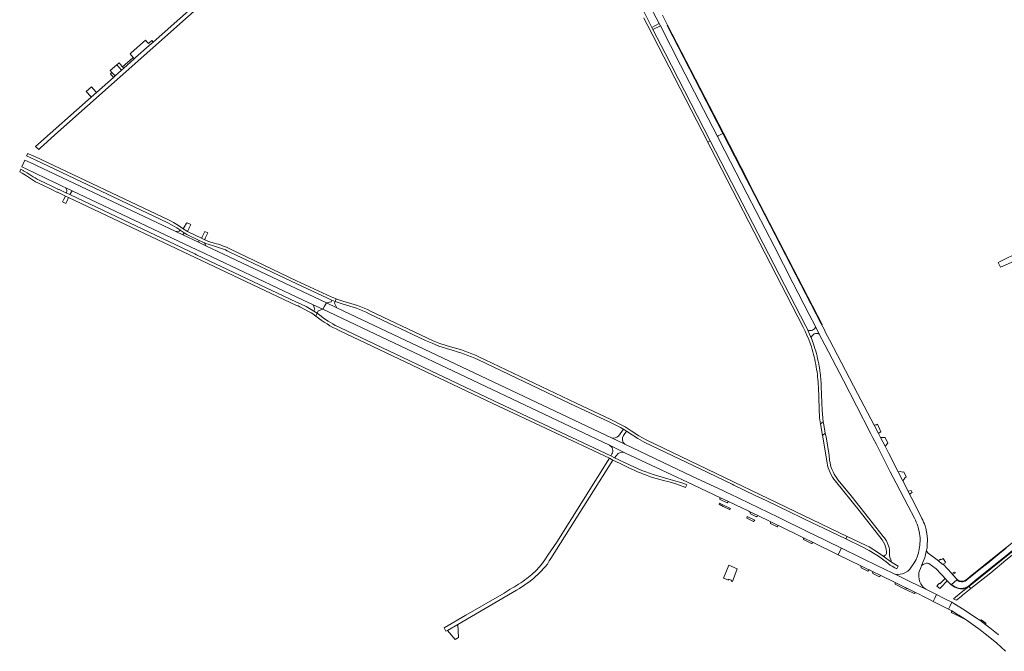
# Model space of a CAD drawing. Header units: metres. Extents: x 166325 to 190320, y 381923 to 404576.
# Tile 480 of 656: x 166758 to 167618, y 394783 to 395335. Entities that reach past the tile are written whole.
import ezdxf

# ---------------------------------------------------------------- set-up
doc = ezdxf.new("R2010")
doc.units = ezdxf.units.M
for name, color, linetype, lineweight in [('B-WE-VH-VERHARDING_ASFALT-GV', 8, 'Continuous', 18), ('B-WE-VH-VERHARDING_BETON-GV', 8, 'Continuous', 18), ('B-WE-VH-VERHARDING_BETONSTRAATSTEEN-GV', 8, 'Continuous', 18), ('B-WE-VH-VERHARDING_GESLOTEN-GV', 8, 'Continuous', 18), ('B-WE-VH-VERHARDING_STRAATBAKSTEEN-GV', 8, 'Continuous', 18)]:
    doc.layers.add(name, color=color, linetype=linetype, lineweight=lineweight)

msp = doc.modelspace()

# ---------------------------------------------------------------- linework, layer by layer
at = {"layer": 'B-WE-VH-VERHARDING_ASFALT-GV', "flags": 128}
for points in [[(166781.859, 395228.664), (166788.5, 395234.661), (166990.926, 395414.933), (166988.734, 395417.478), (166988.257, 395417.053), (166874.378, 395315.797), (166870.887, 395312.693), (166859.097, 395302.21), (166857.872, 395301.121), (166848.721, 395292.985), (166846.641, 395291.136), (166841.173, 395286.273), (166839.699, 395284.963), (166824.783, 395271.706), (166820.352, 395267.768), (166771.539, 395224.384), (166774.426, 395221.953), (166775.939, 395223.319)], [(166795.423, 395189.653), (166798.194, 395188.34), (166803.613, 395185.773), (166912.473, 395134.208), (166914.051, 395133.461), (166999.89, 395092.801), (167014.166, 395086.157), (167014.193, 395086.087), (167022.575, 395082.167), (167024.262, 395084.871), (167026.02, 395087.689), (166920.408, 395137.709), (166913.887, 395140.799), (166900.443, 395147.169), (166894.221, 395150.117), (166772.493, 395207.796), (166769.479, 395209.224), (166767.51, 395210.11), (166762.297, 395212.654), (166760.793, 395209.244), (166759.702, 395206.77), (166763.322, 395204.867), (166788.642, 395192.867), (166789.029, 395192.684)], [(167376.781, 394921.404), (167372.88, 394923.279), (167345.851, 394936.01), (167286.611, 394964.163), (167274.96, 394969.68), (167034.78, 395083.536), (167026.02, 395087.689), (167024.262, 395084.871), (167022.575, 395082.167), (167273.234, 394963.194), (167287.308, 394956.48), (167314.042, 394943.875), (167341.508, 394930.925), (167370.113, 394917.393), (167376.64, 394914.306), (167377.141, 394914.065), (167394.996, 394905.488), (167395.711, 394905.145), (167402.852, 394901.713), (167414.09, 394896.313), (167420.606, 394893.182), (167421.014, 394892.986), (167442.689, 394882.389), (167451.051, 394878.302), (167473.059, 394867.543), (167474.534, 394870.535), (167475.876, 394873.259), (167450.382, 394885.753), (167449.574, 394886.149), (167448.237, 394886.804), (167420.58, 394900.359), (167378.359, 394920.646)], [(167460.499, 394981.15), (167460.06, 394983.826), (167457.717, 394981.907), (167458.248, 394978.679), (167458.255, 394978.634), (167459.36, 394971.916), (167461.696, 394973.844)], [(167503.129, 394852.842), (167510.389, 394849.274), (167522.742, 394843.241), (167523.527, 394842.857), (167531.484, 394838.97), (167533.174, 394838.144), (167533.517, 394837.977), (167540.49, 394834.571), (167544.283, 394832.718), (167546.451, 394831.66), (167553.46, 394828.107), (167556.072, 394826.783), (167557.463, 394829.683), (167558.918, 394832.715), (167549.716, 394837.372), (167549.606, 394837.459), (167536.214, 394843.932), (167522.823, 394850.404), (167522.664, 394850.424), (167522.505, 394850.446), (167511.73, 394855.71), (167509.258, 394856.898), (167475.876, 394873.259), (167474.534, 394870.535), (167473.059, 394867.543), (167492.79, 394857.897), (167499.885, 394854.428), (167500.172, 394854.288), (167500.377, 394854.187)]]:
    msp.add_lwpolyline(points, close=True, dxfattribs=at)
for points in [[(167303.071, 395337.145), (167304.398, 395334.473), (167306.05, 395331.205), (167359.062, 395228.323), (167361.301, 395229.496), (167321.787, 395306.155), (167311.181, 395326.732), (167310.254, 395328.53), (167307.541, 395333.794), (167301.664, 395345.524)], [(167306.527, 395351.403), (167316.541, 395332.054), (167317.672, 395329.871), (167335.277, 395295.668), (167367.44, 395233.27), (167368.234, 395233.707), (167369.975, 395234.664), (167372.26, 395235.92), (167323.548, 395330.446), (167324.008, 395330.644), (167319.569, 395339.259)], [(167535.483, 394920.523), (167534.163, 394923.096), (167529.476, 394932.229), (167525.509, 394939.96), (167517.275, 394956.003), (167514.048, 394962.33), (167510.065, 394969.964), (167508.309, 394973.429), (167504.483, 394980.808), (167490.048, 395008.651), (167465.466, 395055.384), (167463.847, 395058.524), (167461.774, 395062.544), (167460.974, 395064.096), (167459.515, 395066.924), (167458.258, 395069.358), (167395.804, 395190.246), (167392.958, 395195.755), (167372.285, 395235.871), (167372.26, 395235.92), (167369.975, 395234.664), (167368.234, 395233.707), (167367.44, 395233.27), (167373.944, 395220.654), (167393.403, 395182.701), (167416.996, 395137.286), (167433.296, 395105.354), (167447.807, 395077.504), (167453.232, 395066.962), (167456.55, 395060.515), (167461.425, 395051.042), (167477.602, 395019.818), (167489.008, 394997.736), (167501.585, 394973.39), (167503.45, 394969.78), (167506.438, 394963.997), (167518.604, 394940.102), (167523.774, 394930.211), (167534.296, 394910.08), (167539.698, 394899.455)], [(167361.301, 395229.496), (167359.062, 395228.323), (167359.483, 395227.506), (167361.814, 395222.982), (167442.487, 395066.415), (167444.171, 395062.967), (167445.745, 395059.468), (167447.334, 395055.597), (167448.526, 395052.414), (167449.628, 395049.198)], [(167452.056, 395049.961), (167450.601, 395054.153), (167449.351, 395057.377), (167448.963, 395058.378), (167448.056, 395060.541), (167446.598, 395063.787), (167446.479, 395064.052), (167444.814, 395067.477), (167361.301, 395229.496)], [(167446.598, 395063.787), (167448.056, 395060.541), (167448.963, 395058.378), (167449.351, 395057.377)], [(167456.55, 395060.515), (167453.232, 395066.962)], [(167455.737, 395014.35), (167456.36, 394995.075), (167456.798, 394987.291), (167457.717, 394981.907), (167460.06, 394983.826), (167459.565, 394987.126), (167458.969, 394993.598), (167458.278, 395014.549)], [(167465.984, 394947.961), (167465.586, 394950.546), (167465.026, 394954.181), (167462.499, 394970.579), (167462.042, 394972.438), (167461.696, 394973.844), (167459.36, 394971.916), (167459.635, 394970.271), (167463.38, 394947.868)], [(167470.585, 394931.839), (167491.324, 394906.144), (167511.483, 394880.43)], [(167512.446, 394883.42), (167499.545, 394899.833), (167484.31, 394918.922), (167473.11, 394932.763)], [(167546.12, 394899.233), (167539.401, 394912.89), (167535.483, 394920.523)], [(167543.765, 394845.792), (167543.427, 394848.919), (167543.442, 394849.563), (167543.463, 394850.507), (167543.67, 394852.114), (167545.442, 394857.096), (167545.858, 394858.106), (167546.757, 394860.157), (167548.629, 394864.988), (167549.13, 394866.413), (167549.485, 394867.793), (167550.067, 394870.267), (167550.33, 394871.313), (167550.502, 394872.378), (167550.676, 394873.719), (167550.919, 394875.51), (167551, 394881.132), (167550.379, 394886.005), (167550.084, 394887.685), (167549.53, 394890.843)], [(167544.676, 394882.45), (167544.664, 394879.726), (167544.485, 394877.007), (167544.452, 394876.656), (167544.319, 394875.343), (167544.238, 394874.627), (167543.883, 394872.15), (167543.623, 394870.844), (167543.16, 394869.256), (167542.729, 394867.522), (167542.088, 394865.672), (167541.085, 394863.22), (167539.419, 394860.594), (167535.752, 394854.815), (167533.99, 394853.297), (167531.207, 394851.661)], [(167619.779, 394873.182), (167612.675, 394867.468), (167603.749, 394860.266), (167597.814, 394855.463), (167589.924, 394849.096), (167585.865, 394845.83), (167584.776, 394844.942), (167583.877, 394844.342), (167582.977, 394844.076), (167582.029, 394843.958), (167580.897, 394843.897), (167579.832, 394844.065), (167578.875, 394844.26), (167577.924, 394844.72), (167576.739, 394845.562), (167571.988, 394841.568), (167574.595, 394839.781), (167576.829, 394838.743), (167578.056, 394838.287), (167579.409, 394838.083), (167580.95, 394838.036), (167582.193, 394838.162), (167583.483, 394838.397), (167584.604, 394838.887), (167585.821, 394839.483), (167586.839, 394840.128), (167594.523, 394846.445), (167617.478, 394864.801), (167636.221, 394879.84)], [(167512.255, 394866.337), (167519.765, 394860.95), (167518.994, 394863.108), (167518.312, 394865.028), (167517.985, 394867.126), (167517.793, 394870.291), (167517.766, 394872.209)], [(167515.023, 394872.346), (167515.418, 394869.937)], [(167522.823, 394850.404), (167536.214, 394843.932), (167549.606, 394837.459), (167547.682, 394838.98)], [(167612.758, 394797.883), (167607.083, 394802.563), (167605.675, 394803.645), (167602.195, 394806.321), (167596.836, 394810.373), (167593.193, 394812.736), (167583.008, 394819.405), (167573.973, 394824.914), (167572.304, 394825.94), (167570.602, 394822.391), (167569.454, 394819.998), (167572.229, 394818.377), (167577.304, 394815.388), (167578.375, 394814.757), (167584.989, 394810.551), (167597.192, 394801.846), (167601.633, 394798.302), (167607.124, 394793.903), (167611.593, 394790.291), (167619.212, 394783.075)], [(167613.075, 394797.605), (167612.917, 394797.744), (167612.758, 394797.883)]]:
    msp.add_lwpolyline(points, dxfattribs=at)
at = {"layer": 'B-WE-VH-VERHARDING_ASFALT-GV'}
for points in [[(167453.232, 395066.962, -0.4261975), (167446.598, 395063.787)], [(167449.351, 395057.377, -0.1620279), (167451.454, 395060.174)], [(167451.454, 395060.174, -0.0338801), (167452.125, 395060.571)], [(167452.125, 395060.571, -0.2038406), (167456.55, 395060.515)], [(167449.628, 395049.198, -0.0358762), (167453.884, 395031.747)], [(167456.417, 395032.184, 0.0358424), (167452.056, 395049.961)], [(167453.884, 395031.747, -0.0332775), (167455.737, 395014.35)], [(167457.014, 395028.445, 0.0072499), (167456.417, 395032.184)], [(167458.278, 395014.549, 0.0266286), (167457.014, 395028.445)], [(167463.38, 394947.868, 0.1291016), (167470.585, 394931.839)], [(167473.11, 394932.763, -0.1277658), (167465.984, 394947.961)], [(167539.698, 394899.455, -0.0440816), (167542.634, 394892.472)], [(167548.955, 394892.776, 0.048824), (167546.12, 394899.233)], [(167542.634, 394892.472, -0.014925), (167543.36, 394889.942)], [(167543.36, 394889.942, -0.0547246), (167544.676, 394882.45)], [(167549.53, 394890.843, 0.0141048), (167548.955, 394892.776)], [(167511.483, 394880.43, -0.1259376), (167515.023, 394872.346)], [(167517.766, 394872.209, 0.1419876), (167512.446, 394883.42)], [(167515.418, 394869.937, -0.4153434), (167512.255, 394866.337)], [(167531.207, 394851.661, -0.1356073), (167522.823, 394850.404)], [(167547.682, 394838.98, -0.1602003), (167543.765, 394845.792)]]:
    msp.add_lwpolyline(points, format="xyb", dxfattribs=at)
at = {"layer": 'B-WE-VH-VERHARDING_BETON-GV', "flags": 128}
for points in [[(166870.887, 395312.693), (166874.378, 395315.797), (166873.117, 395317.272), (166870.224, 395314.56), (166869.633, 395315.253), (166868.855, 395316.165), (166867.794, 395317.408), (166855.155, 395306.395), (166854.18, 395305.578), (166855.221, 395304.329), (166856.041, 395303.347), (166856.792, 395302.446), (166857.872, 395301.121), (166859.097, 395302.21)], [(167521.062, 394860.02), (167519.765, 394860.95), (167512.255, 394866.337), (167508.27, 394869.195), (167500.035, 394874.353), (167497.635, 394875.58), (167480.966, 394883.589), (167479.846, 394881.316), (167493.982, 394874.52), (167500.015, 394871.355), (167505.25, 394868.155), (167508.215, 394866.135), (167512.829, 394862.796), (167514.986, 394861.273), (167518.602, 394858.514), (167520.122, 394857.51), (167522.474, 394856.039), (167524.275, 394855.17), (167525.6, 394857.391)]]:
    msp.add_lwpolyline(points, close=True, dxfattribs=at)
for points in [[(166764.894, 395218.488), (166763.67, 395216.393), (166771.204, 395212.82), (166886.78, 395158.04), (166891.06, 395155.81), (166895.139, 395153.25), (166897.666, 395151.506), (166898.061, 395151.253), (166901.399, 395149.111), (166903.77, 395147.67), (166914.534, 395142.325), (166919.225, 395140.248), (166919.648, 395140.071), (166927.11, 395137.59)], [(166927.82, 395140.03), (166923.078, 395141.441), (166920.724, 395142.347), (166919.454, 395142.911), (166918.419, 395143.37), (166916.608, 395144.252), (166904.988, 395149.91), (166904.315, 395150.315), (166900.569, 395152.57), (166896.59, 395155.33), (166892.287, 395158.05), (166890.138, 395159.228), (166887.94, 395160.31), (166771.048, 395215.655), (166768.688, 395216.772), (166764.894, 395218.488)], [(166764.29, 395201.37), (166761.189, 395203.319), (166760.917, 395203.49), (166758.832, 395204.801), (166757.756, 395202.362), (166760.012, 395201.094), (166762.847, 395199.371)], [(166777.361, 395190.844), (166785.793, 395186.849), (166790.347, 395184.692), (166790.724, 395184.513), (166797.722, 395181.198), (166800.474, 395179.895)], [(166800.474, 395179.895), (166999.71, 395085.51), (167001.176, 395085.033), (167002.59, 395084.42), (167006.34, 395082.27), (167011.282, 395079.7), (167012.575, 395078.953), (167013.827, 395078.083), (167016.51, 395076.28), (167017.581, 395078.63), (167014.88, 395080.42), (167012.59, 395081.89), (167007.98, 395084.49), (167003.701, 395086.69), (166999.8, 395088.36), (166912.316, 395129.852), (166910.723, 395130.607), (166802.016, 395182.163), (166801.522, 395182.398), (166798.683, 395183.744), (166792.332, 395186.756), (166791.759, 395187.028), (166787.53, 395189.034), (166787.091, 395189.242), (166778.465, 395193.333)], [(166940.846, 395132.462), (166999.83, 395104.485), (167026.082, 395092.1), (167029.14, 395090.69), (167030.541, 395090.097), (167033.476, 395088.884), (167034.35, 395091.281), (167032.176, 395092.148), (167031.301, 395092.521), (167030.022, 395093.065), (166999.755, 395107.125), (166941.905, 395134.752)], [(167041.098, 395088.951), (167038.542, 395089.771), (167034.773, 395091.12), (167034.35, 395091.281), (167033.476, 395088.884), (167040.381, 395086.56)], [(167021.104, 395076.118), (167017.581, 395078.63), (167016.51, 395076.28)], [(167063.294, 395078.303), (167112.332, 395055), (167118.109, 395052.387), (167123.98, 395049.991), (167133.672, 395046.85)], [(167134.382, 395049.3), (167124.988, 395052.331), (167119.165, 395054.697), (167113.43, 395057.27), (167064.386, 395080.584)], [(167036.966, 395063.622), (167171.237, 394999.762), (167273.161, 394952.092), (167276.181, 394950.242), (167282.395, 394947.296), (167290.19, 394943.6)], [(167340.824, 394928.783), (167339.725, 394929.231), (167335.521, 394930.639), (167331.29, 394931.965), (167311.501, 394937.636), (167304.829, 394939.96), (167301.432, 394941.287), (167297.108, 394943.122), (167291.272, 394945.87), (167277.712, 394952.337), (167274.304, 394953.942), (167177.032, 394999.905), (167038.02, 395065.89)], [(167158.684, 395038.014), (167238.602, 394999.89), (167273.572, 394983.58), (167282.8, 394978.73), (167285.043, 394977.393), (167285.313, 394977.194), (167288.081, 394975.44), (167297.832, 394969.12), (167304.141, 394965.78), (167352.515, 394942.525), (167380.291, 394929.173), (167381.853, 394928.423), (167400.597, 394919.412), (167410.01, 394914.888), (167430.647, 394904.967), (167452.013, 394894.696), (167453.431, 394894.014), (167454.242, 394893.624), (167479.846, 394881.316), (167480.966, 394883.589), (167305.252, 394968.02), (167298.892, 394971.45), (167292.164, 394975.748), (167292.051, 394975.82), (167289.553, 394977.538), (167286.803, 394979.319), (167284.002, 394980.97), (167274.431, 394985.68), (167244.032, 394999.955)], [(167244.032, 394999.955), (167164.662, 395037.94), (167159.04, 395040.619)], [(167310.83, 394935.115), (167320.381, 394932.42), (167325.333, 394931.239), (167330.22, 394929.811), (167337.531, 394927.33), (167339.755, 394926.403), (167340.824, 394928.783)]]:
    msp.add_lwpolyline(points, dxfattribs=at)
at = {"layer": 'B-WE-VH-VERHARDING_BETON-GV'}
for points in [[(166762.847, 395199.371, 0.0522969), (166777.361, 395190.844)], [(166778.465, 395193.333, -0.0428473), (166764.29, 395201.37)], [(166927.11, 395137.59, -0.0500671), (166940.846, 395132.462)], [(166941.905, 395134.752, 0.0516909), (166927.82, 395140.03)], [(167040.381, 395086.56, -0.0504962), (167063.294, 395078.303)], [(167064.386, 395080.584, 0.05278), (167041.098, 395088.951)], [(167016.51, 395076.28, 0.0632421), (167036.966, 395063.622)], [(167038.02, 395065.89, -0.0518808), (167021.104, 395076.118)], [(167133.672, 395046.85, -0.045569), (167158.684, 395038.014)], [(167159.04, 395040.619, 0.0455512), (167134.382, 395049.3)], [(167290.19, 394943.6, 0.0335604), (167310.83, 394935.115)]]:
    msp.add_lwpolyline(points, format="xyb", dxfattribs=at)
at = {"layer": 'B-WE-VH-VERHARDING_BETONSTRAATSTEEN-GV', "flags": 128}
for points in [[(167317.672, 395329.871), (167316.541, 395332.054), (167310.254, 395328.53), (167311.181, 395326.732)], [(166857.872, 395301.121), (166856.792, 395302.446), (166856.664, 395302.071), (166847.745, 395294.082), (166848.721, 395292.985)], [(166842.577, 395295.85), (166836.857, 395291.031), (166838.41, 395289.204), (166841.173, 395286.273), (166846.641, 395291.136)], [(166820.371, 395276.548), (166815.965, 395272.584), (166819.963, 395268.206), (166820.352, 395267.768), (166824.783, 395271.706), (166824.37, 395272.171)], [(166798.194, 395188.34), (166798.963, 395186.03), (166798.683, 395183.744), (166801.522, 395182.398), (166803.613, 395185.773)], [(166800.474, 395179.895), (166797.722, 395181.198), (166796.017, 395177.727), (166795.089, 395175.977), (166797.957, 395174.581), (166798.813, 395176.315)], [(166905.481, 395152.493), (166905.705, 395152.936), (166907.394, 395156.28), (166904.107, 395157.782), (166903.859, 395157.372), (166903.42, 395157.584), (166901.513, 395153.991), (166900.569, 395152.57), (166904.315, 395150.315), (166904.554, 395150.755), (166905.241, 395152.018)], [(166901.399, 395149.111), (166898.061, 395151.253), (166897.001, 395150.497), (166894.221, 395150.117), (166900.443, 395147.169)], [(166916.608, 395144.252), (166918.419, 395143.37), (166919.454, 395142.911), (166919.927, 395144.247), (166921.367, 395147.238), (166921.708, 395147.947), (166922.243, 395149.059), (166919.496, 395150.147), (166918.03, 395147.146), (166917.847, 395146.771), (166917.294, 395145.64), (166916.83, 395144.7)], [(166919.225, 395140.248), (166914.534, 395142.325), (166913.887, 395140.799), (166920.408, 395137.709)], [(167614.789, 395118.92), (167636.236, 395128.251), (167635.035, 395131.439), (167634.29, 395133.414), (167632.832, 395132.851), (167612.875, 395123.178)], [(167014.193, 395086.087), (167015.72, 395082.14), (167014.88, 395080.42), (167017.581, 395078.63), (167018.572, 395080.73), (167022.575, 395082.167)], [(167032.912, 395087.454), (167033.476, 395088.884), (167030.541, 395090.097), (167029.833, 395088.571), (167026.02, 395087.689), (167034.78, 395083.536)], [(167508.309, 394973.429), (167508.873, 394974.199), (167510.335, 394975.059), (167507.532, 394981.808), (167506.407, 394981.254), (167505.596, 394981.008), (167504.483, 394980.808)], [(167513.969, 394970.058), (167510.065, 394969.964), (167514.048, 394962.33), (167516.531, 394965.166)], [(167690.753, 394923.162), (167588.307, 394840.558), (167587.388, 394839.852), (167587.241, 394839.736), (167589.093, 394838.012), (167606.42, 394851.778), (167619.656, 394862.694), (167633.901, 394874.153), (167647.187, 394884.944), (167659.134, 394894.426), (167669.881, 394903.089), (167676.364, 394908.472), (167694.235, 394922.761), (167692.657, 394924.698)], [(167370.113, 394917.393), (167369.404, 394916.124), (167375.887, 394913.041), (167377.141, 394914.065), (167376.64, 394914.306)], [(167368.902, 394911.694), (167372.49, 394909.633), (167373.144, 394909.56), (167378.127, 394907.147), (167379.002, 394908.048), (167373.428, 394910.716), (167369.322, 394912.681)], [(167402.061, 394901.039), (167402.416, 394901.341), (167402.852, 394901.713), (167395.711, 394905.145), (167396.365, 394903.256), (167401.67, 394900.705)], [(167393.572, 394901.035), (167393.245, 394899.417), (167399.007, 394896.663), (167400.348, 394897.756)], [(167413.876, 394894.791), (167419.585, 394892.004), (167420.606, 394893.182), (167414.09, 394896.313), (167414.011, 394895.749), (167413.948, 394895.305)], [(167442.633, 394880.753), (167449.754, 394877.277), (167451.051, 394878.302), (167442.689, 394882.389)], [(167499.989, 394853.937), (167500.377, 394854.187), (167500.172, 394854.288), (167499.885, 394854.428), (167492.79, 394857.897), (167493.14, 394856.097), (167498.878, 394853.235), (167499.395, 394853.554)], [(167503.129, 394852.842), (167503.34, 394851.118), (167509.044, 394848.329), (167509.508, 394848.655), (167510.027, 394849.02), (167510.389, 394849.274)], [(167561.805, 394837.92), (167562.738, 394838.901), (167568.422, 394844.752), (167566.497, 394846.825), (167562.245, 394842.444), (167561.912, 394842.104), (167561.48, 394842.527), (167560.279, 394841.319), (167559.414, 394840.449), (167559.142, 394840.119)], [(167533.517, 394837.977), (167533.174, 394838.144), (167531.484, 394838.97), (167523.527, 394842.857), (167522.742, 394843.241), (167522.799, 394841.672), (167530.183, 394838.098), (167533.239, 394836.619), (167539.408, 394833.633), (167540.49, 394834.571)], [(167580.576, 394831.076), (167581.832, 394832.229), (167589.093, 394838.012), (167587.241, 394839.736), (167580.622, 394834.506), (167573.899, 394829.006), (167576.28, 394827.684), (167576.706, 394828.02)], [(167565.611, 394829.327), (167558.918, 394832.715), (167557.463, 394829.683), (167556.072, 394826.783), (167569.454, 394819.998), (167570.602, 394822.391), (167572.304, 394825.94)], [(167572.229, 394818.377), (167572.218, 394818.137), (167572.262, 394817.694), (167572.236, 394817.509), (167572.214, 394817.356), (167571.906, 394816.997), (167576.626, 394814.671), (167576.843, 394815.3), (167576.984, 394815.354), (167577.304, 394815.388)], [(167577.304, 394815.388), (167576.984, 394815.354), (167576.843, 394815.3), (167576.626, 394814.671), (167584.989, 394810.551), (167578.375, 394814.757)], [(167596.836, 394810.373), (167602.195, 394806.321), (167602.094, 394807.632), (167598.09, 394810.588)]]:
    msp.add_lwpolyline(points, close=True, dxfattribs=at)
for points in [[(167372.73, 395236.1), (167324.008, 395330.644), (167323.548, 395330.446), (167372.26, 395235.92), (167372.285, 395235.871), (167392.958, 395195.755), (167395.804, 395190.246), (167458.258, 395069.358)], [(167459.12, 395068.778), (167396.248, 395190.475), (167393.398, 395195.993), (167372.73, 395236.1)], [(167285.399, 394971.798), (167288.081, 394975.44), (167285.313, 394977.194), (167281.01, 394971.329)], [(167274.96, 394969.68), (167286.611, 394964.163)], [(167140.621, 394806.64), (167191.792, 394836.453), (167194.445, 394837.92), (167203.839, 394844.523), (167207.03, 394846.907), (167212.276, 394851.86), (167216.931, 394856.893), (167218.874, 394859.408), (167220.591, 394862.083), (167222.03, 394864.366), (167276.181, 394950.242), (167273.161, 394952.092), (167227.061, 394878.543), (167219.443, 394867.186), (167216.629, 394862.992), (167215.206, 394860.993), (167213.691, 394859.062), (167209.459, 394854.161), (167205.264, 394850.354), (167200.918, 394846.722)], [(167636.221, 394879.84), (167617.478, 394864.801), (167594.523, 394846.445), (167586.839, 394840.128), (167585.821, 394839.483), (167584.604, 394838.887), (167583.483, 394838.397), (167582.193, 394838.162), (167580.95, 394838.036), (167579.409, 394838.083), (167578.056, 394838.287), (167576.829, 394838.743), (167574.595, 394839.781), (167571.988, 394841.568), (167571.645, 394841.28), (167573.555, 394839.954), (167574.972, 394839.193), (167576.308, 394838.507), (167578.117, 394837.878), (167580.021, 394837.737), (167581.468, 394837.674), (167582.758, 394837.842), (167584.239, 394838.158), (167586.404, 394839.236), (167587.241, 394839.736), (167587.388, 394839.852), (167588.307, 394840.558), (167690.753, 394923.162)], [(167638.413, 394888.765), (167637.796, 394888.268), (167635.199, 394886.174), (167628.159, 394880.497), (167627.72, 394880.143), (167625.332, 394878.218), (167623.282, 394876.565), (167620.759, 394874.53), (167602.059, 394859.453), (167600.38, 394858.099), (167598.983, 394856.973), (167588.454, 394848.483), (167586.33, 394846.771), (167584.899, 394845.617)], [(167550.33, 394871.313), (167550.067, 394870.267), (167549.485, 394867.793), (167549.13, 394866.413), (167548.629, 394864.988), (167546.757, 394860.157), (167545.858, 394858.106), (167547.254, 394858.953)], [(167577.137, 394845.897), (167576.739, 394845.562), (167577.924, 394844.72), (167578.875, 394844.26), (167579.832, 394844.065), (167580.897, 394843.897), (167582.029, 394843.958), (167582.977, 394844.076), (167583.877, 394844.342), (167584.776, 394844.942), (167585.865, 394845.83), (167589.924, 394849.096), (167597.814, 394855.463), (167603.749, 394860.266), (167612.675, 394867.468), (167619.779, 394873.182)], [(167566.497, 394846.825), (167568.422, 394844.752), (167571.645, 394841.28), (167571.988, 394841.568), (167576.739, 394845.562), (167577.137, 394845.897), (167573.068, 394850.251), (167572.303, 394851.066), (167564.872, 394859.165), (167564.401, 394858.929), (167563.709, 394859.686), (167560.642, 394862.208), (167551.786, 394868.804)], [(167552.258, 394859.938), (167558.745, 394855.224), (167559.883, 394853.988), (167561.652, 394852.067), (167564.241, 394849.255), (167566.497, 394846.825)], [(167186.431, 394837.383), (167181.051, 394834.023), (167147.771, 394814.563), (167128.738, 394803.484), (167130.241, 394800.593), (167131.57, 394801.367), (167140.621, 394806.64)]]:
    msp.add_lwpolyline(points, dxfattribs=at)
at = {"layer": 'B-WE-VH-VERHARDING_BETONSTRAATSTEEN-GV'}
for points in [[(167458.258, 395069.358, 0.0373748), (167459.12, 395068.778)], [(167281.01, 394971.329, -0.2576472), (167274.96, 394969.68)], [(167286.611, 394964.163, -0.4075762), (167285.399, 394971.798)], [(167551.786, 394868.804, -0.1666747), (167550.33, 394871.313)], [(167547.254, 394858.953, -0.0801852), (167550.22, 394860.081)], [(167550.22, 394860.081, -0.128056), (167552.258, 394859.938)], [(167200.918, 394846.722, -0.0235124), (167186.431, 394837.383)], [(167580.979, 394844.308, -0.1813911), (167577.137, 394845.897)], [(167582.093, 394844.376, -0.0467237), (167580.979, 394844.308)], [(167584.899, 394845.617, -0.1316099), (167582.093, 394844.376)]]:
    msp.add_lwpolyline(points, format="xyb", dxfattribs=at)
at = {"layer": 'B-WE-VH-VERHARDING_GESLOTEN-GV', "flags": 128}
for points in [[(166847.069, 395294.871), (166846.097, 395296.006), (166844.7, 395297.638), (166842.577, 395295.85), (166846.641, 395291.136), (166848.721, 395292.985), (166847.745, 395294.082), (166847.318, 395294.581)], [(166837.703, 395287.246), (166838.432, 395286.389), (166839.699, 395284.963), (166841.173, 395286.273), (166838.41, 395289.204), (166837.034, 395288.033)], [(167377.35, 394858.354), (167372.888, 394846.974), (167373.525, 394846.725), (167373.649, 394846.679), (167375.737, 394845.896), (167376.95, 394845.442), (167377.276, 394845.319), (167377.572, 394846.15), (167379.7, 394845.341), (167379.388, 394844.48), (167379.831, 394844.323), (167380.773, 394843.99), (167384.812, 394855.307)]]:
    msp.add_lwpolyline(points, close=True, dxfattribs=at)
at = {"layer": 'B-WE-VH-VERHARDING_STRAATBAKSTEEN-GV'}
for points in [[(167273.234, 394963.194, -0.4412549), (167275.376, 394955.674)], [(167279.243, 394954.433, -0.3574486), (167287.308, 394956.48)]]:
    msp.add_lwpolyline(points, format="xyb", dxfattribs=at)
at = {"layer": 'B-WE-VH-VERHARDING_STRAATBAKSTEEN-GV', "flags": 128}
for points in [[(167287.308, 394956.48), (167273.234, 394963.194)], [(167275.376, 394955.674), (167274.304, 394953.942), (167277.712, 394952.337), (167279.243, 394954.433)]]:
    msp.add_lwpolyline(points, dxfattribs=at)
for points in [[(167531.302, 394934.541), (167531.397, 394934.695), (167532.392, 394935.755), (167530.279, 394940.107), (167529.215, 394939.661), (167528.479, 394939.991), (167527.517, 394940.422), (167525.509, 394939.96), (167529.476, 394932.229), (167530.471, 394933.186)], [(167536.685, 394923.772), (167534.163, 394923.096), (167535.483, 394920.523), (167537.711, 394921.952)], [(167564.901, 394864.326), (167564.692, 394864.21), (167563.909, 394863.769), (167562.666, 394863.07), (167562.393, 394863.523), (167560.74, 394862.592), (167560.863, 394862.368), (167560.642, 394862.208), (167563.709, 394859.686), (167564.401, 394858.929), (167564.872, 394859.165), (167566.854, 394860.336), (167566.599, 394860.782), (167566.807, 394860.901)], [(167575.503, 394851.666), (167574.791, 394852.408), (167574.674, 394852.294), (167574.601, 394852.368), (167572.303, 394851.066), (167573.068, 394850.251)], [(167140.621, 394806.64), (167131.57, 394801.367), (167138.35, 394793.354), (167141.273, 394795.116)]]:
    msp.add_lwpolyline(points, close=True, dxfattribs=at)

doc.saveas('drawing.dxf')
